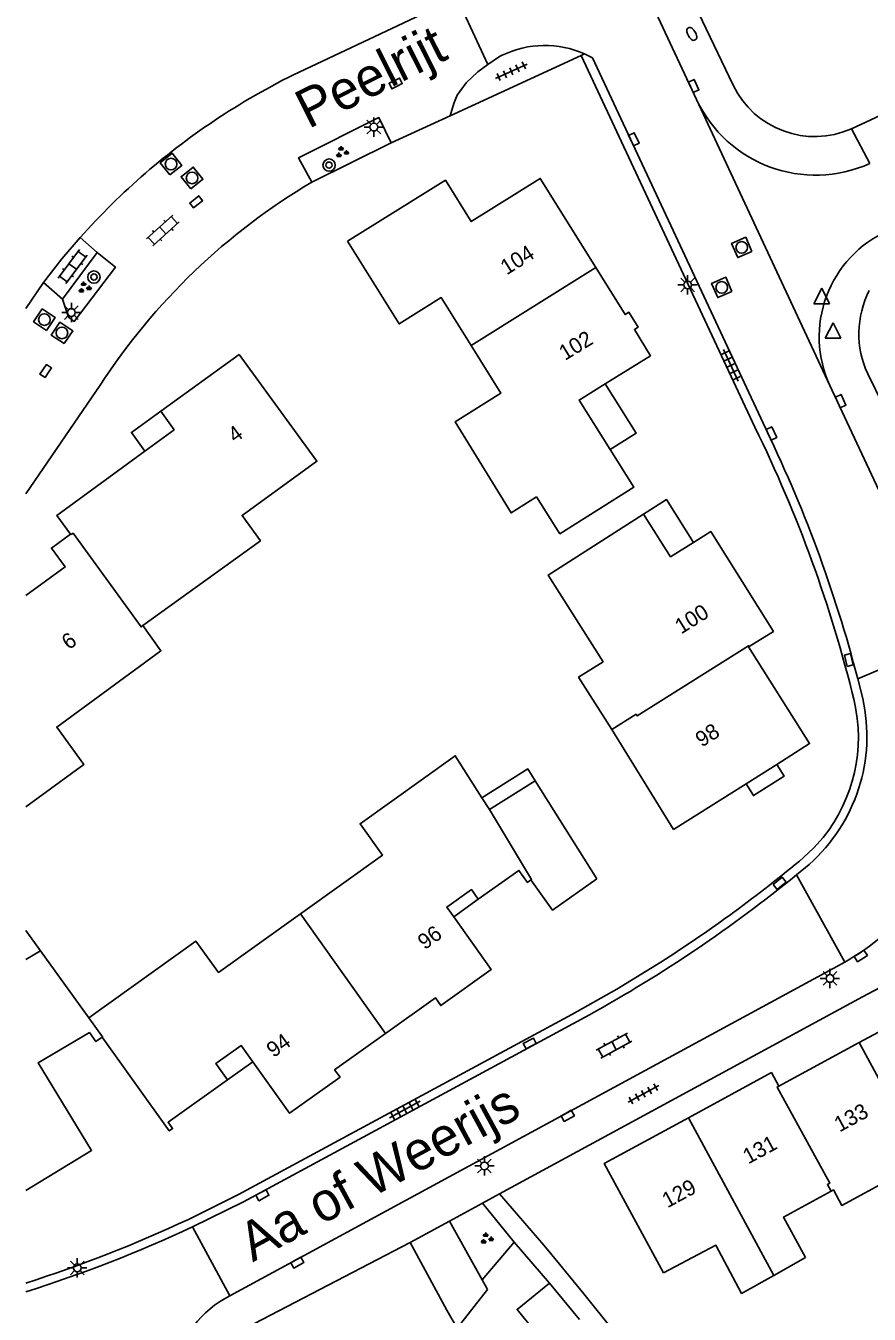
# Model space of a CAD drawing. Extents: x 131000 to 133013, y 393000 to 396501.
# Drawn here: x 131000 to 131054.5, y 395269.9 to 395353.2 of the extents above; entities that cross this region are included whole.
import ezdxf

# ---------------------------------------------------------------- set-up
doc = ezdxf.new("R2010")
doc.units = 0
for name, color, linetype in [('gg-afsc-erfafscheiding', 7, 'Continuous'), ('gg-anno-huisnummerreeks BGT', 7, 'Continuous'), ('gg-anno-openbare ruimte label', 7, 'Continuous'), ('gg-bbg-bijgebouw', 7, 'Continuous'), ('gg-bbg-gedigitaliseerde bebouwing', 7, 'Continuous'), ('gg-bbg-gedigitaliseerde bijgebouw', 7, 'Continuous'), ('gg-bbg-hoofdgebouw', 7, 'Continuous'), ('gg-bbg-luifel en loopbrug', 7, 'Continuous'), ('gg-bbg-onder overbouw', 7, 'Continuous'), ('gg-bbg-pand overbouw', 7, 'Continuous'), ('gg-bbg-tussenscheiding', 7, 'Continuous'), ('gg-knt-verharding', 7, 'Continuous'), ('gt-grn-vlakafsluiter', 7, 'Continuous'), ('gt-grn-weggrens', 7, 'Continuous'), ('gt-symb-boom', 7, 'Continuous'), ('gt-symb-brandkraan', 7, 'Continuous'), ('gt-symb-groenvak', 7, 'Continuous'), ('gt-symb-klinker verharding', 7, 'Continuous'), ('gt-symb-kolk', 7, 'Continuous'), ('gt-symb-lichtmast', 7, 'Continuous'), ('gt-symb-rioolschacht', 7, 'Continuous'), ('gt-symb-tegel verharding', 7, 'Continuous'), ('gt-symb-waterafsluiter', 7, 'Continuous')]:
    doc.layers.add(name, color=color, linetype=linetype)

# ---------------------------------------------------------------- blocks, each defined once
blk = doc.blocks.new('gt0-LMAST')
at = {"layer": 'gt-symb-lichtmast'}
for p, q in [((-0.182, 0.173), (-0.447, 0.438)), ((-0.005, 0.246), (-0.005, 0.621)), ((0.172, 0.173), (0.437, 0.438)), ((-0.255, -0.004), (-0.63, -0.004)), ((-0.182, -0.181), (-0.447, -0.446)), ((-0.005, -0.254), (-0.005, -0.629)), ((0.437, -0.446), (0.172, -0.181)), ((0.245, -0.004), (0.62, -0.004))]:
    blk.add_line(p, q, dxfattribs=at)
blk.add_circle((-0.005, -0.004), 0.25, dxfattribs=at)
blk = doc.blocks.new('gt0-KOLK')
at = {"layer": 'gt-symb-kolk'}
blk.add_lwpolyline([(0, 0), (0.375, 0), (0.375, 0.4), (-0.375, 0.4), (-0.375, 0), (0, 0)], dxfattribs=at)
blk = doc.blocks.new('gt0-TEG1')
at = {"layer": 'gt-symb-tegel verharding'}
for p, q in [((-1.125, 0), (1.125, 0)), ((-0.9, -0.25), (-0.9, 0.25)), ((-0.45, -0.25), (-0.45, 0.25)), ((0, -0.25), (0, 0.25)), ((0.45, -0.25), (0.45, 0.25)), ((0.9, -0.25), (0.9, 0.25))]:
    blk.add_line(p, q, dxfattribs=at)
blk = doc.blocks.new('gt0-GRVAK')
at = {"layer": 'gt-symb-groenvak'}
for p, q in [((-0.11, 0.189), (-0.228, 0.24)), ((-0.182, 0.153), (0.088, 0.153)), ((-0.091, 0.211), (-0.156, 0.322)), ((-0.047, 0.214), (-0.047, 0.393)), ((-0.004, 0.211), (0.061, 0.322)), ((0.015, 0.189), (0.133, 0.24)), ((0.262, -0.052), (0.197, 0.059)), ((0.305, -0.049), (0.305, 0.13)), ((0.349, -0.052), (0.414, 0.059)), ((-0.245, -0.228), (-0.363, -0.177)), ((-0.318, -0.264), (-0.047, -0.264)), ((-0.226, -0.206), (-0.291, -0.095)), ((-0.183, -0.203), (-0.183, -0.024)), ((-0.139, -0.206), (-0.074, -0.095)), ((-0.12, -0.228), (-0.002, -0.177)), ((0.243, -0.074), (0.125, -0.023)), ((0.17, -0.11), (0.441, -0.11)), ((0.368, -0.074), (0.486, -0.023))]:
    blk.add_line(p, q, dxfattribs=at)
blk = doc.blocks.new('gt0-BOOM')
at = {"layer": 'gt-symb-boom'}
for radius in [0.4, 0.2]:
    blk.add_circle((0, 0), radius, dxfattribs=at)
blk = doc.blocks.new('gt0-KL1')
at = {"layer": 'gt-symb-klinker verharding'}
for p, q in [((-1.15, 0.3), (1.15, 0.3)), ((-1, -0.3), (-1, 0.3)), ((-0.5, 0.3), (-0.5, 0.45)), ((0, -0.3), (0, 0.3)), ((0.5, 0.3), (0.5, 0.45)), ((1, -0.3), (1, 0.3)), ((-1.15, -0.3), (1.15, -0.3)), ((-0.5, -0.45), (-0.5, -0.3)), ((0.5, -0.45), (0.5, -0.3))]:
    blk.add_line(p, q, dxfattribs=at)
blk = doc.blocks.new('gt0-RS')
at = {"layer": 'gt-symb-rioolschacht'}
blk.add_lwpolyline([(-0.5, -0.5), (0.5, -0.5), (0.5, 0.5), (-0.5, 0.5)], close=True, dxfattribs=at)
blk.add_circle((0, 0), 0.375, dxfattribs=at)
blk = doc.blocks.new('gt0-BR')
at = {"layer": 'gt-symb-brandkraan'}
for centre, radius, start, end in [((-0.244, 0), 0.206, 107.56694, 252.43307), ((0.599, -2.664), 3, 106.89205, 107.56694), ((0, -0.691), 0.938, 73.10799, 106.89205), ((-0.599, -2.664), 3, 72.43309, 73.10799), ((0.244, 0), 0.206, 287.56695, 72.43309), ((0.599, 2.664), 3, 252.43307, 253.10797), ((0, 0.691), 0.938, 253.10797, 286.89206), ((-0.599, 2.664), 3, 286.89206, 287.56695)]:
    blk.add_arc(centre, radius, start, end, dxfattribs=at)
blk = doc.blocks.new('gt0-WAFSL')
at = {"layer": 'gt-symb-waterafsluiter'}
for p, q in [((-0.5, -0.333), (0, 0.667)), ((0, 0.667), (0.5, -0.333)), ((0.5, -0.333), (-0.5, -0.333))]:
    blk.add_line(p, q, dxfattribs=at)

msp = doc.modelspace()

# ---------------------------------------------------------------- linework, layer by layer
at = {"layer": 'gg-afsc-erfafscheiding'}
for p, q in [((131031.545, 395274.593), (131029.476, 395272.146)), ((131033.832, 395271.949), (131031.545, 395274.593))]:
    msp.add_line(p, q, dxfattribs=at)
msp.add_lwpolyline([(131039.877, 395266.464), (131036.046, 395271.245), (131033.987, 395273.764)], dxfattribs=at)
at = {"layer": 'gg-bbg-bijgebouw'}
for p, q in [((131027.375, 395275.953), (131024.825, 395274.563)), ((131027.375, 395275.953), (131029.476, 395272.146)), ((131029.476, 395272.146), (131029.771, 395271.612)), ((131035.76, 395269.583), (131033.832, 395271.949))]:
    msp.add_line(p, q, dxfattribs=at)
for points in [[(131036.896, 395298.07), (131034.026, 395296.031), (131032.631, 395297.994)], [(131033.665, 395267.879), (131031.739, 395270.244), (131033.832, 395271.949)]]:
    msp.add_lwpolyline(points, dxfattribs=at)
at = {"layer": 'gg-bbg-gedigitaliseerde bebouwing'}
for p, q in [((131041.84, 395301.238), (131037.85, 395307.71)), ((131029.95, 395302.53), (131029.462, 395303.298)), ((131000, 395294.73), (131000.951, 395293.411)), ((131004.07, 395289.07), (131000.951, 395293.411)), ((131048.31, 395272.441), (131050.37, 395273.59))]:
    msp.add_line(p, q, dxfattribs=at)
for points in [[(131020.791, 395339.261), (131024.12, 395333.91), (131026.83, 395335.61), (131028.762, 395332.521)], [(131013.776, 395331.93), (131018.81, 395325.04), (131013.97, 395321.54), (131015.16, 395319.9), (131007.56, 395314.42)], [(131028.762, 395332.521), (131030.69, 395329.44), (131027.73, 395327.58), (131031.36, 395321.7), (131032.994, 395322.747)], [(131037.753, 395325.794), (131039.279, 395323.368), (131034.497, 395320.359), (131032.994, 395322.747)], [(131037.288, 395312.087), (131033.75, 395317.68), (131039.899, 395321.621)], [(131007.56, 395314.42), (131008.73, 395312.79), (131002, 395307.86), (131003.76, 395305.45), (131000, 395302.72)], [(131037.85, 395307.71), (131035.712, 395311.091), (131037.288, 395312.087)], [(131029.462, 395303.298), (131027.74, 395306.01), (131021.59, 395301.62), (131023.04, 395299.58), (131017.742, 395295.797)], [(131017.742, 395295.797), (131012.44, 395292.01), (131010.98, 395294.04), (131004.07, 395289.07)], [(131057.25, 395276.16), (131055.88, 395278.683), (131052.707, 395276.959), (131052.164, 395277.96), (131052.016, 395277.879)], [(131052.016, 395277.879), (131048.946, 395276.212), (131050.37, 395273.59)], [(131041.185, 395272.607), (131044.58, 395274.39), (131046.23, 395271.28), (131048.31, 395272.441)]]:
    msp.add_lwpolyline(points, dxfattribs=at)
at = {"layer": 'gg-bbg-gedigitaliseerde bijgebouw'}
for p, q in [((131032.91, 395304.4), (131029.95, 395302.53)), ((131036.896, 395298.07), (131032.91, 395304.4)), ((131027.204, 395270.195), (131024.825, 395274.563)), ((131029.814, 395271.539), (131029.771, 395271.612))]:
    msp.add_line(p, q, dxfattribs=at)
msp.add_lwpolyline([(131027.204, 395270.195), (131027.875, 395269.042), (131029.814, 395271.539)], dxfattribs=at)
at = {"layer": 'gg-bbg-hoofdgebouw'}
for p, q in [((131008.715, 395328.272), (131013.776, 395331.93)), ((131048.509, 395305.457), (131046.524, 395304.202)), ((131046.524, 395304.202), (131041.84, 395301.238)), ((131053.84, 395287.477), (131059.202, 395290.373)), ((131048.635, 395284.666), (131053.84, 395287.477))]:
    msp.add_line(p, q, dxfattribs=at)
for points in [[(131020.791, 395339.261), (131027.105, 395343.196), (131028.77, 395340.525), (131033.234, 395343.311), (131036.828, 395337.552)], [(131036.828, 395337.552), (131038.723, 395334.516), (131038.96, 395334.66), (131039.548, 395333.697), (131039.31, 395333.549), (131040.359, 395331.857), (131037.431, 395330.042)], [(131037.431, 395330.042), (131035.74, 395328.993), (131037.753, 395325.794)], [(131007.695, 395325.695), (131009.582, 395327.075), (131008.715, 395328.272)], [(131002.898, 395320.335), (131002.016, 395321.542), (131007.695, 395325.695)], [(131039.899, 395321.621), (131041.65, 395318.87), (131043.128, 395319.797)], [(131000, 395316.363), (131002.54, 395318.207), (131001.651, 395319.423), (131002.898, 395320.335)], [(131043.128, 395319.797), (131044.244, 395320.496), (131048.296, 395314.05), (131046.726, 395313.063)], [(131046.726, 395313.063), (131046.692, 395313.042), (131050.626, 395306.797), (131048.509, 395305.457)], [(131032.631, 395297.994), (131032.403, 395297.832), (131031.852, 395298.606), (131029.231, 395296.737)], [(131027.645, 395295.606), (131030.07, 395292.212), (131026.802, 395289.877), (131026.472, 395290.366), (131023.24, 395288.065)], [(131000, 395277.916), (131004.253, 395280.514), (131000.797, 395286.172), (131004.107, 395288.127), (131004.526, 395287.541), (131004.933, 395287.832)], [(131004.933, 395287.832), (131009.266, 395281.772), (131009.48, 395281.925), (131009.188, 395282.334), (131013.039, 395285.08)], [(131023.24, 395288.065), (131019.945, 395285.719), (131020.304, 395285.248), (131017.045, 395282.911), (131014.662, 395286.237)], [(131042.796, 395282.624), (131048.162, 395285.539), (131048.635, 395284.666)], [(131041.185, 395272.607), (131037.36, 395279.668), (131042.796, 395282.624)]]:
    msp.add_lwpolyline(points, dxfattribs=at)
at = {"layer": 'gg-bbg-luifel en loopbrug'}
for points in [[(131037.753, 395325.794), (131039.437, 395326.854), (131037.431, 395330.042)], [(131008.715, 395328.272), (131006.822, 395326.904), (131007.695, 395325.695)], [(131039.899, 395321.621), (131041.389, 395322.559), (131043.128, 395319.797)], [(131048.509, 395305.457), (131048.989, 395304.698), (131047.005, 395303.443), (131046.524, 395304.202)], [(131032.91, 395304.4), (131032.428, 395305.165), (131029.462, 395303.298)]]:
    msp.add_lwpolyline(points, dxfattribs=at)
at = {"layer": 'gg-bbg-onder overbouw'}
for points in [[(131029.231, 395296.737), (131028.784, 395297.364), (131027.198, 395296.231), (131027.645, 395295.606)], [(131014.662, 395286.237), (131013.905, 395287.294), (131012.284, 395286.133), (131013.039, 395285.08)]]:
    msp.add_lwpolyline(points, dxfattribs=at)
at = {"layer": 'gg-bbg-pand overbouw'}
for p, q in [((131029.231, 395296.737), (131027.645, 395295.606)), ((131013.039, 395285.08), (131014.662, 395286.237))]:
    msp.add_line(p, q, dxfattribs=at)
at = {"layer": 'gg-bbg-tussenscheiding'}
for p, q in [((131028.762, 395332.521), (131036.828, 395337.552)), ((131037.85, 395307.71), (131039.43, 395308.7)), ((131023.24, 395288.065), (131017.742, 395295.797)), ((131000, 395292.844), (131000.951, 395293.411)), ((131053.84, 395287.477), (131061.358, 395273.516)), ((131048.31, 395272.441), (131042.796, 395282.624))]:
    msp.add_line(p, q, dxfattribs=at)
for points in [[(131007.56, 395314.42), (131007.45, 395314.34), (131003.06, 395320.39), (131002.96, 395320.31), (131002.927, 395320.356), (131002.898, 395320.335)], [(131039.43, 395308.7), (131039.5, 395308.59), (131046.69, 395313.12), (131046.726, 395313.063)], [(131029.95, 395302.53), (131032.668, 395298.02), (131032.631, 395297.994)], [(131004.07, 395289.07), (131004.964, 395287.854), (131004.933, 395287.832)], [(131052.016, 395277.879), (131051.78, 395278.31), (131051.93, 395278.39), (131048.527, 395284.605), (131048.635, 395284.666)]]:
    msp.add_lwpolyline(points, dxfattribs=at)
at = {"layer": 'gg-knt-verharding'}
for p, q in [((131038.407, 395358.947), (131043.331, 395348.409)), ((131041.736, 395357.595), (131045.689, 395349.338)), ((131029.853, 395350.665), (131027.893, 395354.903)), ((131027.416, 395347.36), (131035.877, 395351.255)), ((131029.853, 395350.665), (131030.604, 395351.183)), ((131030.774, 395351.269), (131030.604, 395351.183)), ((131035.877, 395351.255), (131036.091, 395351.353)), ((131047.096, 395327.235), (131035.877, 395351.255)), ((131027.416, 395347.36), (131023.601, 395345.604)), ((131002.366, 395335.516), (131004.61, 395338.522)), ((131000, 395334.9), (131001.147, 395336.592)), ((131054.382, 395330.678), (131056.981, 395325.36)), ((131000, 395322.923), (131004.806, 395329.945)), ((131051.944, 395329.926), (131059.612, 395313.501)), ((131059.612, 395313.501), (131053.737, 395310.988)), ((131054.058, 395309.716), (131053.737, 395310.988)), ((131049.779, 395298.311), (131050.599, 395298.987)), ((131049.779, 395298.311), (131052.907, 395292.687)), ((131013.171, 395271.126), (131052.907, 395292.687)), ((131027.375, 395275.953), (131029.509, 395277.112)), ((131031.545, 395274.593), (131029.509, 395277.112)), ((131024.825, 395274.563), (131014.245, 395269.049))]:
    msp.add_line(p, q, dxfattribs=at)
for points in [[(131053.345, 395346.522), (131068.001, 395353.339), (131069.847, 395354.267), (131071.634, 395355.305), (131090.961, 395367.327), (131123.083, 395387.079)], [(131027.893, 395354.903), (131027.794, 395354.983), (131018.018, 395350.353)], [(131047.619, 395327.489), (131036.605, 395351.095), (131036.091, 395351.353)], [(131027.416, 395347.36), (131027.643, 395348.16), (131027.869, 395348.686), (131028.445, 395349.493), (131029.189, 395350.186), (131029.853, 395350.665)], [(131023.601, 395345.604), (131022.806, 395347.238), (131017.622, 395344.633), (131018.484, 395343.068)], [(131003.514, 395339.49), (131002.331, 395338.107), (131001.147, 395336.592)], [(131004.61, 395338.522), (131005.793, 395337.579), (131003.131, 395334.067), (131002.764, 395334.338), (131002.366, 395335.516)], [(131050.242, 395299.432), (131050.9, 395300.057), (131051.501, 395300.738)], [(131030.6, 395277.705), (131054.048, 395290.445), (131063.496, 395295.442)], [(131010.504, 395276.062), (131013.742, 395277.664), (131035.27, 395289.301), (131038.178, 395290.939), (131041.023, 395292.684)], [(131010.769, 395275.572), (131014.054, 395277.193), (131036.417, 395289.282)], [(131030.6, 395277.705), (131033.466, 395274.401), (131033.987, 395273.764)]]:
    msp.add_lwpolyline(points, dxfattribs=at)
for centre, radius, start, end in [((131033.523, 395345.606), 6.295, 65.9204, 115.88981), ((131037.48, 395309.245), 45.483, 115.33408, 123.351), ((131050.964, 395351.864), 5.849, 205.5896, 294.02173), ((131051.011, 395351.998), 8.477, 205.04696, 294.4516), ((131037.504, 395309.23), 45.508, 123.36604, 138.32237), ((131039.528, 395307.444), 41.375, 120.57153, 147.05582), ((131058.742, 395333.083), 7.495, 114.03557, 204.9101), ((131059.975, 395333.269), 6.164, 153.05835, 204.85608), ((130969.215, 395288.976), 86.771, 13.73693, 26.16256), ((130968.849, 395288.899), 87.715, 14.5856, 26.10048), ((131043.249, 395307.279), 11.08, 311.55363, 12.70802), ((131043.493, 395307.2), 10.29, 321.0969, 13.37803), ((130992.36, 395368.838), 90.374, 302.5789, 309.82686), ((130992.505, 395368.669), 90.722, 298.94868, 309.14686), ((131044.965, 395306.731), 16.134, 299.48727, 321.02897), ((130973.592, 395354.78), 86.943, 287.68244, 295.12255), ((130974.087, 395353.995), 86.578, 287.41559, 295.06745), ((131016.639, 395264.603), 7.388, 117.99525, 165.29504)]:
    msp.add_arc(centre, radius, start, end, dxfattribs=at)
at = {"layer": 'gt-grn-vlakafsluiter'}
for p, q in [((131018.484, 395343.068), (131023.601, 395345.604)), ((131004.61, 395338.522), (131003.514, 395339.49)), ((131002.366, 395335.516), (131001.147, 395336.592))]:
    msp.add_line(p, q, dxfattribs=at)
at = {"layer": 'gt-grn-weggrens'}
for p, q in [((131051.944, 395329.926), (131043.331, 395348.409)), ((131053.345, 395346.522), (131054.52, 395344.281)), ((131030.6, 395277.705), (131029.509, 395277.112)), ((131010.769, 395275.572), (131013.171, 395271.126))]:
    msp.add_line(p, q, dxfattribs=at)

# ---------------------------------------------------------------- block references
at = {"layer": 'gt-symb-boom'}
for p in [(131019.591, 395344.168), (131004.402, 395336.937)]:
    msp.add_blockref('gt0-BOOM', p, dxfattribs=at)
at = {"layer": 'gt-symb-brandkraan', "rotation": -59.920974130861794}
msp.add_blockref('gt0-BR', (131043.018, 395352.644), dxfattribs=at)
at = {"layer": 'gt-symb-groenvak'}
for p in [(131020.411, 395344.999), (131003.779, 395336.253), (131029.756, 395274.814)]:
    msp.add_blockref('gt0-GRVAK', p, dxfattribs=at)
at = {"layer": 'gt-symb-klinker verharding'}
for p, rotation in [((131008.852, 395339.947), 42.08093041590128), ((131003.027, 395337.618), 53.290465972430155), ((131038.002, 395287.287), 28.48700713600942)]:
    msp.add_blockref('gt0-KL1', p, dxfattribs=dict(at, rotation=rotation))
at = {"layer": 'gt-symb-kolk'}
for p, rotation in [((131023.987, 395349.266), 26.79556491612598), ((131042.961, 395349.198), -65.28090615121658), ((131039.098, 395345.751), -64.84462756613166), ((131011.132, 395341.639), 38.462947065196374), ((131001.454, 395330.753), 56.294043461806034), ((131052.455, 395328.832), -64.97272120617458), ((131047.981, 395326.741), -64.28048704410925), ((131053.363, 395312.247), 103.77214543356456), ((131048.821, 395297.616), 39.64417495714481), ((131053.826, 395293.247), -146.78645971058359), ((131032.647, 395287.247), 28.23090182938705), ((131034.911, 395282.922), -150.79515966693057), ((131015.189, 395277.794), -151.71863891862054), ((131017.439, 395273.443), -150.9231364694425)]:
    msp.add_blockref('gt0-KOLK', p, dxfattribs=dict(at, rotation=rotation))
at = {"layer": 'gt-symb-lichtmast'}
for p in [(131022.487, 395346.629), (131042.757, 395336.435), (131002.951, 395334.649), (131051.95, 395291.629), (131029.634, 395279.517), (131003.332, 395272.932)]:
    msp.add_blockref('gt0-LMAST', p, dxfattribs=at)
at = {"layer": 'gt-symb-rioolschacht'}
for p, rotation in [((131009.385, 395344.235), 38.54346272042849), ((131010.739, 395343.339), 38.54346271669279), ((131046.245, 395338.856), 113.69497103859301), ((131044.955, 395336.269), 113.15342832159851), ((131001.203, 395334.187), 56.294043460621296), ((131002.338, 395333.33), 56.294043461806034)]:
    msp.add_blockref('gt0-RS', p, dxfattribs=dict(at, rotation=rotation))
at = {"layer": 'gt-symb-tegel verharding'}
for p, rotation in [((131031.36, 395350.231), 24.719093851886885), ((131045.54, 395331.23), -64.97272120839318), ((131039.893, 395284.174), 28.48700713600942), ((131024.481, 395283.165), 28.358963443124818)]:
    msp.add_blockref('gt0-TEG1', p, dxfattribs=dict(at, rotation=rotation))
at = {"layer": 'gt-symb-waterafsluiter'}
for p in [(131051.411, 395335.546), (131052.141, 395333.319)]:
    msp.add_blockref('gt0-WAFSL', p, dxfattribs=at)

# ---------------------------------------------------------------- texts
at = {"layer": 'gg-anno-huisnummerreeks BGT'}
for s, rotation, p in [('104', 32, (131031.061, 395337.037)), ('102', 31.4, (131034.829, 395331.514)), ('4', 35.9, (131013.519, 395326.191)), ('100', 32.1, (131042.329, 395313.838)), ('6', 36, (131002.78, 395312.82)), ('98', 32.3, (131043.659, 395306.532)), ('96', 35.5, (131025.769, 395293.442)), ('94', 35.6, (131016.004, 395286.473)), ('133', 28.4, (131052.562, 395281.672)), ('131', 28.5, (131046.664, 395279.605)), ('129', 28.5, (131041.447, 395276.769))]:
    msp.add_text(s, height=1, rotation=rotation, dxfattribs=at).set_placement(p)
at = {"layer": 'gg-anno-openbare ruimte label'}
for s, rotation, p in [('Peelrijt', 26.7, (131018.26, 395346.486)), ('Aa of Weerijs', 28.5, (131014.663, 395273.28))]:
    msp.add_text(s, height=2.5, rotation=rotation, dxfattribs=at).set_placement(p)

doc.saveas('drawing.dxf')
